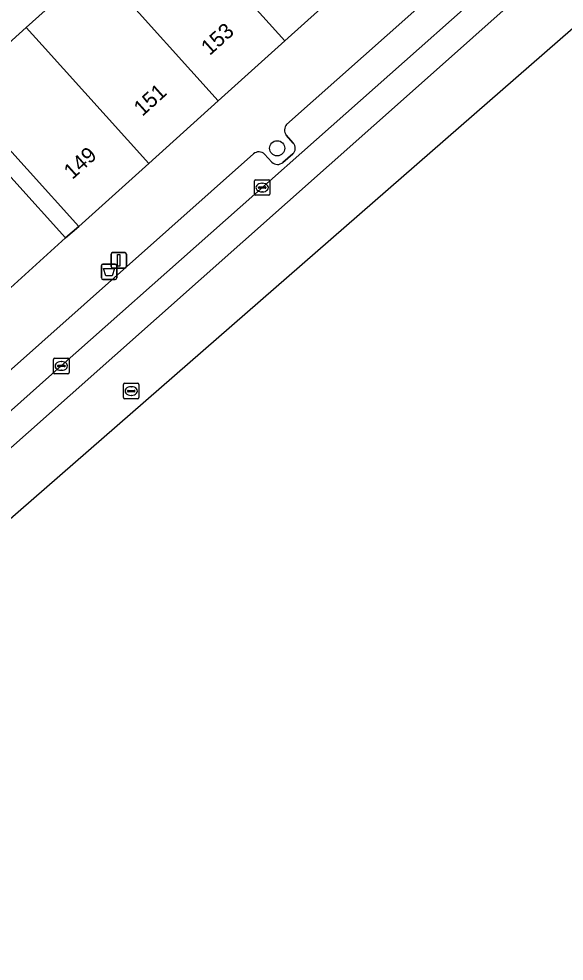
# Model space of a CAD drawing. Extents: x 161772 to 163126, y 383092 to 383917.
# Drawn here: x 162706.8 to 162742.1, y 383533.1 to 383594 of the extents above; entities that cross this region are included whole.
import ezdxf

# ---------------------------------------------------------------- set-up
doc = ezdxf.new("R2010")
doc.units = 0
for name, color, linetype in [('IMGEO_Afvalbak', 7, 'Continuous'), ('IMGEO_Boom', 7, 'Continuous'), ('IMGEO_Erf', 7, 'Continuous'), ('IMGEO_Kolk', 7, 'Continuous'), ('IMGEO_Lichtmast', 7, 'Continuous'), ('IMGEO_Pand', 7, 'Continuous'), ('IMGEO_Pand_nummerreeks', 7, 'Continuous'), ('IMGEO_Parkeervlak_open', 7, 'Continuous'), ('IMGEO_Rijbaan_lokaal_gesloten', 7, 'Continuous'), ('IMGEO_Rioolput', 7, 'Continuous'), ('IMGEO_Voetpad_open', 7, 'Continuous')]:
    doc.layers.add(name, color=color, linetype=linetype)

msp = doc.modelspace()

# ---------------------------------------------------------------- linework, layer by layer
at = {"layer": 'IMGEO_Afvalbak'}
for p, q in [((162712.112, 383577.268), (162712.112, 383578.068)), ((162712.112, 383578.068), (162712.112, 383577.268)), ((162712.212, 383578.168), (162713.002, 383578.168)), ((162713.002, 383578.168), (162712.212, 383578.168)), ((162713.102, 383578.068), (162713.102, 383577.268)), ((162713.102, 383577.268), (162713.102, 383578.068)), ((162713.002, 383577.168), (162712.212, 383577.168)), ((162712.212, 383577.168), (162713.002, 383577.168))]:
    msp.add_line(p, q, dxfattribs=at)
msp.add_lwpolyline([(162712.255, 383577.882), (162712.959, 383577.882), (162712.81, 383577.412), (162712.404, 383577.412), (162712.255, 383577.882)], dxfattribs=at)
for centre, start, end in [((162712.212, 383578.068), 90, 180), ((162712.212, 383578.068), 90, 180), ((162713.002, 383578.068), 0, 90), ((162713.002, 383578.068), 360, 90), ((162712.212, 383577.268), 180, 270), ((162712.212, 383577.268), 180, 270), ((162713.002, 383577.268), 270, 0), ((162713.002, 383577.268), 270, 0)]:
    msp.add_arc(centre, 0.1, start, end, dxfattribs=at)
at = {"layer": 'IMGEO_Boom'}
msp.add_circle((162723.491, 383585.659), 0.489, dxfattribs=at)
at = {"layer": 'IMGEO_Erf'}
for points in [[(162702.716, 383589.39), (162707.246, 383593.476), (162711.741, 383597.529)], [(162706.446, 383583.573), (162709.795, 383579.86), (162710.654, 383580.589), (162707.305, 383584.301), (162703.753, 383588.24)]]:
    msp.add_lwpolyline(points, dxfattribs=at)
at = {"layer": 'IMGEO_Kolk'}
for p, q in [((162722.019, 383582.691), (162722.019, 383583.543)), ((162722.094, 383583.617), (162722.946, 383583.617)), ((162722.507, 383583.397), (162722.532, 383583.397)), ((162723.02, 383583.543), (162723.02, 383582.691)), ((162722.946, 383582.617), (162722.094, 383582.617)), ((162722.278, 383583.111), (162722.278, 383583.123)), ((162722.716, 383583.074), (162722.318, 383583.074)), ((162722.321, 383583.16), (162722.719, 383583.16)), ((162722.53, 383582.837), (162722.505, 383582.837)), ((162722.762, 383583.123), (162722.762, 383583.111)), ((162709.016, 383571.152), (162709.016, 383572.004)), ((162709.091, 383572.078), (162709.943, 383572.078)), ((162709.504, 383571.858), (162709.529, 383571.858)), ((162710.017, 383572.004), (162710.017, 383571.152)), ((162709.943, 383571.078), (162709.091, 383571.078)), ((162709.275, 383571.572), (162709.275, 383571.584)), ((162709.713, 383571.535), (162709.315, 383571.535)), ((162709.318, 383571.621), (162709.716, 383571.621)), ((162709.527, 383571.298), (162709.502, 383571.298)), ((162709.759, 383571.584), (162709.759, 383571.572))]:
    msp.add_line(p, q, dxfattribs=at)
for points in [[(162722.019, 383582.691), (162722.019, 383583.543)], [(162722.094, 383583.617), (162722.946, 383583.617)], [(162723.02, 383583.543), (162723.02, 383582.691)], [(162722.946, 383582.617), (162722.094, 383582.617)], [(162709.016, 383571.152), (162709.016, 383572.004)], [(162709.091, 383572.078), (162709.943, 383572.078)], [(162710.017, 383572.004), (162710.017, 383571.152)], [(162709.943, 383571.078), (162709.091, 383571.078)]]:
    msp.add_lwpolyline(points, dxfattribs=at)
for centre, radius, start, end in [((162722.096, 383583.541), 0.0765, 91.55205, 178.44795), ((162722.096, 383583.541), 0.0765, 91.55205, 178.44795), ((162722.944, 383583.541), 0.0765, 1.55205, 88.44795), ((162722.944, 383583.541), 0.0765, 1.55205, 88.44795), ((162722.096, 383582.693), 0.0765, 181.55205, 268.44795), ((162722.096, 383582.693), 0.0765, 181.55205, 268.44795), ((162722.318, 383583.12), 0.0403, 85.87752, 175.75265), ((162722.315, 383583.11), 0.0366, 178.93798, 274.71019), ((162722.719, 383583.117), 0.043, 264.86636, 352.45326), ((162722.723, 383583.122), 0.0386, 1.73085, 96.63898), ((162722.944, 383582.693), 0.0765, 271.55205, 358.44795), ((162722.944, 383582.693), 0.0765, 271.55205, 358.44795), ((162709.093, 383572.002), 0.0765, 91.55205, 178.44795), ((162709.093, 383572.002), 0.0765, 91.55205, 178.44795), ((162709.941, 383572.002), 0.0765, 1.55205, 88.44795), ((162709.941, 383572.002), 0.0765, 1.55205, 88.44795), ((162709.093, 383571.154), 0.0765, 181.55205, 268.44795), ((162709.093, 383571.154), 0.0765, 181.55205, 268.44795), ((162709.315, 383571.581), 0.0403, 85.87752, 175.75265), ((162709.312, 383571.571), 0.0366, 178.93798, 274.71019), ((162709.716, 383571.578), 0.043, 264.86636, 352.45326), ((162709.72, 383571.583), 0.0386, 1.73085, 96.63898), ((162709.941, 383571.154), 0.0765, 271.55205, 358.44795), ((162709.941, 383571.154), 0.0765, 271.55205, 358.44795)]:
    msp.add_arc(centre, radius, start, end, dxfattribs=at)
for centre, major_axis, ratio, start_param, end_param in [((162722.506, 383583.117), (-0.387, 0.002), 0.722429, 4.712389, 7.853982), ((162722.531, 383583.117), (-0.39, 0.002), 0.717154, 1.570796, 4.712389), ((162709.503, 383571.578), (-0.387, 0.002), 0.722429, 4.712389, 7.853982), ((162709.528, 383571.578), (-0.39, 0.002), 0.717154, 1.570796, 4.712389)]:
    msp.add_ellipse(centre, major_axis=major_axis, ratio=ratio, start_param=start_param, end_param=end_param, dxfattribs=at)
at = {"layer": 'IMGEO_Lichtmast'}
for p, q in [((162712.741, 383578.011), (162712.741, 383578.811)), ((162712.741, 383578.811), (162712.741, 383578.011)), ((162712.841, 383578.911), (162713.631, 383578.911)), ((162713.631, 383578.911), (162712.841, 383578.911)), ((162713.731, 383578.811), (162713.731, 383578.011)), ((162713.731, 383578.011), (162713.731, 383578.811)), ((162713.631, 383577.911), (162712.841, 383577.911)), ((162712.841, 383577.911), (162713.631, 383577.911))]:
    msp.add_line(p, q, dxfattribs=at)
msp.add_lwpolyline([(162713.161, 383578.786), (162713.311, 383578.786), (162713.311, 383578.036), (162713.161, 383578.036), (162713.161, 383578.786)], dxfattribs=at)
for centre, start, end in [((162712.841, 383578.811), 90, 180), ((162712.841, 383578.811), 90, 180), ((162713.631, 383578.811), 0, 90), ((162713.631, 383578.811), 360, 90), ((162712.841, 383578.011), 180, 270), ((162712.841, 383578.011), 180, 270), ((162713.631, 383578.011), 270, 0), ((162713.631, 383578.011), 270, 0)]:
    msp.add_arc(centre, 0.1, start, end, dxfattribs=at)
at = {"layer": 'IMGEO_Pand'}
for points in [[(162725.077, 383600.333), (162721.525, 383604.272), (162720.491, 383605.419), (162716.056, 383601.42), (162717.091, 383600.272), (162723.991, 383592.62), (162728.426, 383596.621)], [(162717.091, 383600.272), (162716.056, 383601.42), (162711.741, 383597.529), (162712.777, 383596.38), (162719.676, 383588.728), (162723.991, 383592.62)], [(162712.777, 383596.38), (162711.741, 383597.529), (162707.246, 383593.476), (162708.283, 383592.326), (162715.182, 383584.674), (162719.676, 383588.728)], [(162708.283, 383592.326), (162707.246, 383593.476), (162702.716, 383589.39), (162703.753, 383588.24), (162707.305, 383584.301), (162710.654, 383580.589), (162715.182, 383584.674)], [(162706.446, 383583.573), (162702.922, 383587.479), (162701.855, 383588.661), (162699.582, 383586.608), (162700.648, 383585.427), (162698.375, 383583.374), (162705.248, 383575.759), (162709.795, 383579.86)]]:
    msp.add_lwpolyline(points, close=True, dxfattribs=at)
at = {"layer": 'IMGEO_Parkeervlak_open'}
for points in [[(162666.512, 383533.347), (162694.831, 383558.528), (162709.518, 383571.578), (162738.563, 383597.35), (162753.281, 383610.437), (162765.043, 383620.871), (162766.974, 383622.572), (162794.724, 383647.231), (162798.516, 383650.621), (162807.38, 383658.5)], [(162740.584, 383601.845), (162724.099, 383587.205)], [(162724.072, 383586.502), (162724.521, 383585.991)], [(162721.958, 383585.299), (162705.5, 383570.688)], [(162723.153, 383584.765), (162722.678, 383585.28)], [(162724.508, 383585.293), (162723.864, 383584.745)]]:
    msp.add_lwpolyline(points, dxfattribs=at)
for centre, radius, start, end in [((162724.558, 383586.835), 0.589, 141.12606, 214.475), ((162724.169, 383585.648), 0.491, 313.66843, 44.19759), ((162722.307, 383584.879), 0.546, 47.23365, 129.7431), ((162723.519, 383585.133), 0.519, 225.12334, 311.65411)]:
    msp.add_arc(centre, radius, start, end, dxfattribs=at)
at = {"layer": 'IMGEO_Rijbaan_lokaal_gesloten'}
for points in [[(162791.635, 383642.154), (162809.398, 383658.02), (162810.001, 383658.561), (162808.83, 383659.851), (162808.106, 383659.205), (162807.38, 383658.5), (162798.516, 383650.621), (162794.724, 383647.231), (162766.974, 383622.572), (162765.043, 383620.871), (162753.281, 383610.437), (162738.563, 383597.35), (162709.518, 383571.578), (162694.831, 383558.528), (162666.512, 383533.347), (162664.103, 383531.196)], [(162533.593, 383410.347), (162572.318, 383443.713), (162639.616, 383503.665), (162648.311, 383511.243), (162655.931, 383517.885), (162760.193, 383608.758), (162810.667, 383652.751), (162813.538, 383654.666), (162813.538, 383654.666), (162810.001, 383658.561), (162809.398, 383658.02), (162791.635, 383642.154), (162732.439, 383589.529), (162645.896, 383512.732), (162632.684, 383500.802), (162593.562, 383466.153), (162583.789, 383458.34)], [(162583.789, 383458.34), (162593.562, 383466.153), (162632.684, 383500.802), (162645.896, 383512.732), (162732.439, 383589.529), (162791.635, 383642.154)]]:
    msp.add_lwpolyline(points, dxfattribs=at)
at = {"layer": 'IMGEO_Rioolput'}
for p, q in [((162713.618, 383570.455), (162714.47, 383570.455)), ((162713.543, 383569.529), (162713.543, 383570.381)), ((162713.802, 383569.949), (162713.802, 383569.961)), ((162714.24, 383569.912), (162713.842, 383569.912)), ((162713.845, 383569.998), (162714.243, 383569.998)), ((162714.031, 383570.235), (162714.056, 383570.235)), ((162714.286, 383569.961), (162714.286, 383569.949)), ((162714.544, 383570.381), (162714.544, 383569.529)), ((162714.47, 383569.455), (162713.618, 383569.455)), ((162714.054, 383569.675), (162714.029, 383569.675))]:
    msp.add_line(p, q, dxfattribs=at)
for points in [[(162713.618, 383570.455), (162714.47, 383570.455)], [(162713.543, 383569.529), (162713.543, 383570.381)], [(162714.544, 383570.381), (162714.544, 383569.529)], [(162714.47, 383569.455), (162713.618, 383569.455)]]:
    msp.add_lwpolyline(points, dxfattribs=at)
for centre, radius, start, end in [((162713.62, 383570.379), 0.0765, 91.55205, 178.44795), ((162713.62, 383570.379), 0.0765, 91.55205, 178.44795), ((162714.468, 383570.379), 0.0765, 1.55205, 88.44795), ((162714.468, 383570.379), 0.0765, 1.55205, 88.44795), ((162713.842, 383569.958), 0.0403, 85.87752, 175.75265), ((162713.839, 383569.948), 0.0366, 178.93798, 274.71019), ((162714.243, 383569.955), 0.043, 264.86636, 352.45326), ((162714.247, 383569.96), 0.0386, 1.73085, 96.63898), ((162713.62, 383569.531), 0.0765, 181.55205, 268.44795), ((162713.62, 383569.531), 0.0765, 181.55205, 268.44795), ((162714.468, 383569.531), 0.0765, 271.55205, 358.44795), ((162714.468, 383569.531), 0.0765, 271.55205, 358.44795)]:
    msp.add_arc(centre, radius, start, end, dxfattribs=at)
for centre, major_axis, ratio, start_param, end_param in [((162714.03, 383569.955), (-0.387, 0.002), 0.722429, 4.712389, 7.853982), ((162714.055, 383569.955), (-0.39, 0.002), 0.717154, 1.570796, 4.712389)]:
    msp.add_ellipse(centre, major_axis=major_axis, ratio=ratio, start_param=start_param, end_param=end_param, dxfattribs=at)
at = {"layer": 'IMGEO_Voetpad_open'}
for points in [[(162724.099, 383587.205), (162740.584, 383601.845)], [(162728.426, 383596.621), (162723.991, 383592.62), (162719.676, 383588.728), (162715.182, 383584.674), (162710.654, 383580.589), (162709.795, 383579.86), (162705.248, 383575.759), (162700.741, 383571.693), (162696.385, 383567.762), (162691.91, 383563.726), (162691.055, 383562.975), (162686.548, 383558.912), (162682.025, 383554.833), (162677.59, 383550.834), (162673.23, 383546.903), (162672.501, 383546.277), (162667.944, 383542.167), (162663.097, 383537.797)], [(162724.521, 383585.991), (162724.072, 383586.502)], [(162705.5, 383570.688), (162721.958, 383585.299)], [(162722.678, 383585.28), (162723.153, 383584.765)], [(162723.864, 383584.745), (162724.508, 383585.293)]]:
    msp.add_lwpolyline(points, dxfattribs=at)
for centre, radius, start, end in [((162724.558, 383586.835), 0.589, 141.12606, 214.475), ((162724.169, 383585.648), 0.491, 313.66843, 44.19759), ((162722.307, 383584.879), 0.546, 47.23365, 129.7431), ((162723.519, 383585.133), 0.519, 225.12334, 311.65411)]:
    msp.add_arc(centre, radius, start, end, dxfattribs=at)

# ---------------------------------------------------------------- texts
at = {"layer": 'IMGEO_Pand_nummerreeks'}
for s, p in [('153', (162719.118, 383591.618)), ('151', (162714.76, 383587.687)), ('149', (162710.232, 383583.602))]:
    msp.add_text(s, height=1, rotation=42.0551, dxfattribs=at).set_placement(p)

doc.saveas('drawing.dxf')
